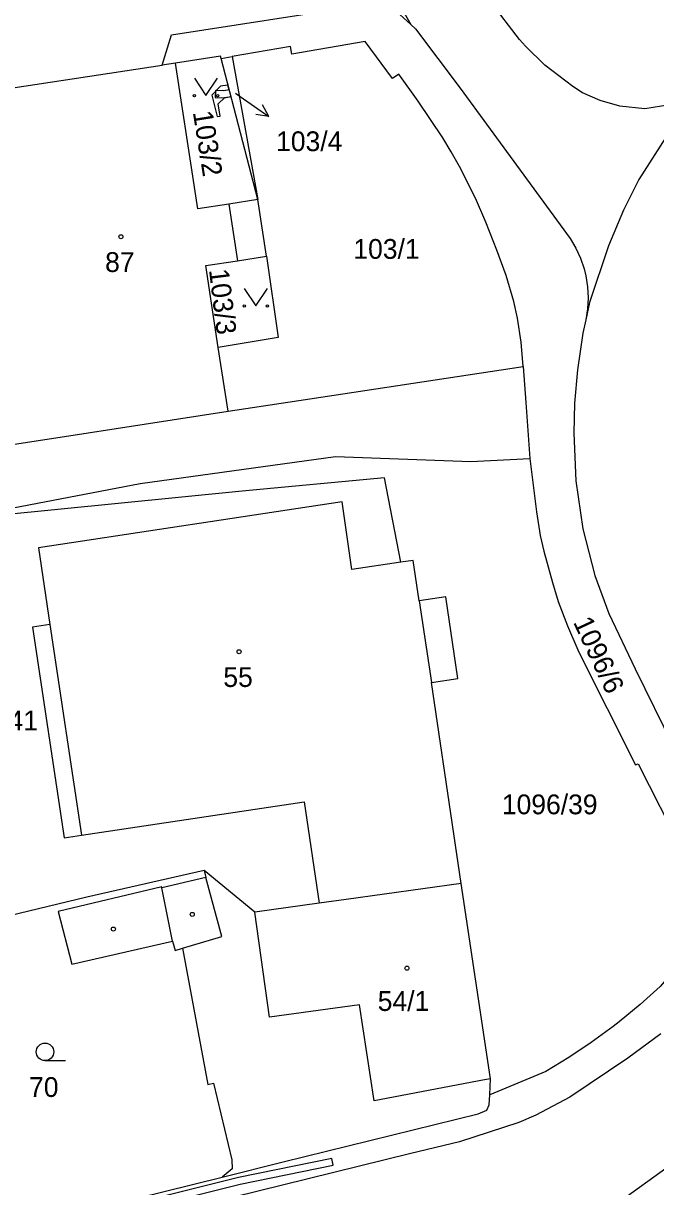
# Model space of a CAD drawing. Extents: x -680203 to -673936, y -1102717 to -1093650.
# Drawn here: x -678894.9 to -678840.6, y -1098550.5 to -1098450.5 of the extents above; entities that cross this region are included whole.
import ezdxf

# ---------------------------------------------------------------- set-up
doc = ezdxf.new("R2010")
doc.units = 0
for name, color, linetype in [('SOxx02xx_Staničení_Popis10', 7, 'Continuous'), ('SOxxxxxx_Koleje_hlavní_body_Popis10', 7, 'Continuous'), ('SOxxxxxx_Koleje_LN_parametry_Popis10', 7, 'Continuous'), ('SOxxxxxx_Koleje_param další_Popis10', 7, 'Continuous'), ('SOxxxxxx_Osa_bod_P', 7, 'Continuous'), ('SOxxxxxx_Staničení_Popis10', 7, 'Continuous'), ('x_prac', 7, 'Continuous')]:
    doc.layers.add(name, color=color, linetype=linetype)

msp = doc.modelspace()

# ---------------------------------------------------------------- linework, layer by layer
at = {"layer": 'SOxx02xx_Staničení_Popis10'}
for p, q in [((-678876.67, -1098456.54), (-678876.27, -1098456.82)), ((-678876.27, -1098456.82), (-678873.812, -1098458.541)), ((-678873.812, -1098458.541), (-678874.345, -1098457.557)), ((-678873.812, -1098458.541), (-678874.919, -1098458.377))]:
    msp.add_line(p, q, dxfattribs=at)
at = {"layer": 'SOxxxxxx_Koleje_hlavní_body_Popis10'}
msp.add_line((-678893.033, -1098539.67), (-678891.283, -1098539.67), dxfattribs=at)
for points in [[(-678880.21, -1098455.249), (-678879.21, -1098456.75), (-678878.21, -1098455.249)], [(-678875.93, -1098473.319), (-678874.93, -1098474.82), (-678873.93, -1098473.319)]]:
    msp.add_lwpolyline(points, dxfattribs=at)
for centre, radius in [((-678880.21, -1098456.749), 0.1), ((-678878.21, -1098456.749), 0.1), ((-678875.93, -1098474.819), 0.1), ((-678873.93, -1098474.819), 0.1), ((-678893.033, -1098538.92), 0.75)]:
    msp.add_circle(centre, radius, dxfattribs=at)
at = {"layer": 'SOxxxxxx_Koleje_LN_parametry_Popis10'}
for points in [[(-678877.59, -1098456.92), (-678877.06, -1098456.84), (-678877.22, -1098456.26), (-678877.32, -1098455.86), (-678877.96, -1098455.95), (-678878.7, -1098456.7), (-678878.24, -1098458.55), (-678877.99, -1098458.51), (-678878.15, -1098457.46)], [(-678878.42, -1098456.91), (-678877.65, -1098456.93), (-678877.06, -1098456.84), (-678877.22, -1098456.26), (-678877.69, -1098456.33), (-678878.4, -1098456.31)], [(-678868.29, -1098548.67), (-678868.41, -1098548.09), (-678876.41, -1098549.71), (-678889.85, -1098553.07), (-678902.68, -1098556.2), (-678903.63, -1098556.48), (-678904.45, -1098556.72), (-678906.32, -1098558.1), (-678906.3, -1098558.7), (-678905.7, -1098558.55), (-678904.17, -1098557.26), (-678903.49, -1098557.06), (-678902.52, -1098556.78), (-678889.71, -1098553.65), (-678876.27, -1098550.29)]]:
    msp.add_lwpolyline(points, close=True, dxfattribs=at)
at = {"layer": 'SOxxxxxx_Koleje_param další_Popis10'}
for centre in [(-678886.517, -1098468.879), (-678876.367, -1098504.539), (-678880.387, -1098527.109), (-678887.157, -1098528.369), (-678861.957, -1098531.729)]:
    msp.add_circle(centre, 0.175, dxfattribs=at)
at = {"layer": 'SOxxxxxx_Staničení_Popis10'}
for p, q in [((-678877.24, -1098466.07), (-678876.5, -1098470.94)), ((-678860.91, -1098500.16), (-678859.86, -1098507.18)), ((-678892.61, -1098502.21), (-678889.91, -1098520.3)), ((-678877.86, -1098529.01), (-678879.22, -1098523.93)), ((-678882.08, -1098529.41), (-678882.99, -1098524.82)), ((-678873.75, -1098535.93), (-678875.01, -1098526.91)), ((-678881.22, -1098530.01), (-678877.86, -1098529.01)), ((-678866.04, -1098534.89), (-678873.75, -1098535.93)), ((-678864.76, -1098543.12), (-678866.04, -1098534.89)), ((-678855.29, -1098541.32), (-678864.76, -1098543.12)), ((-678854.79, -1098541.23), (-678855.29, -1098541.32))]:
    msp.add_line(p, q, dxfattribs=at)
at = {"layer": 'x_prac'}
for p, q in [((-678881.84, -1098453.97), (-678882.98, -1098454.14)), ((-678877.92, -1098453.57), (-678876.95, -1098453.4)), ((-678874.76, -1098465.69), (-678877.92, -1098453.57)), ((-678876.95, -1098453.4), (-678874.76, -1098465.69)), ((-678899.88, -1098456.69), (-678882.98, -1098454.14)), ((-678874.02, -1098470.56), (-678874.76, -1098465.69)), ((-678877.31, -1098483.88), (-678878.15, -1098478.4)), ((-678901.34, -1098493.24), (-678884.85, -1098490.07)), ((-678876.11, -1098490.73), (-678901.34, -1098493.24)), ((-678857.3, -1098524.45), (-678857.94, -1098520.19)), ((-678857.3, -1098524.45), (-678867.17, -1098525.82)), ((-678854.79, -1098541.23), (-678857.3, -1098524.45)), ((-678867.17, -1098525.82), (-678869.48, -1098526.14)), ((-678850.04, -1098540.6), (-678854.85, -1098542.62)), ((-678854.85, -1098542.62), (-678854.79, -1098541.23)), ((-678903.73, -1098556.07), (-678877.83, -1098549.69))]:
    msp.add_line(p, q, dxfattribs=at)
for points in [[(-678837.42, -1098456.68), (-678838.08, -1098457.02), (-678839.39, -1098457.53), (-678841.53, -1098457.89), (-678843.67, -1098457.66), (-678845.37, -1098457.17), (-678846.89, -1098456.52), (-678847.72, -1098455.98), (-678850.13, -1098454.13), (-678851.78, -1098452.5), (-678852.28, -1098451.92), (-678857.39, -1098445.26), (-678860.59, -1098441.04), (-678863.82, -1098436.31), (-678866.06, -1098432.6), (-678867.91, -1098429.22), (-678869.95, -1098425.05), (-678872.31, -1098420.1), (-678873.12, -1098418.21), (-678873.14, -1098418.07)], [(-678869.35, -1098437.22), (-678865.83, -1098443.21), (-678861.63, -1098450.64)], [(-678882.98, -1098454.14), (-678882.17, -1098451.54), (-678865.88, -1098449.02), (-678864.91, -1098448.94), (-678862.89, -1098449.49), (-678861.63, -1098450.64)], [(-678861.63, -1098450.64), (-678861.21, -1098451.02), (-678857.38, -1098456.1), (-678847.94, -1098469.03)], [(-678851.99, -1098480.02), (-678852.15, -1098477.95), (-678852.47, -1098475.88), (-678852.78, -1098474.45), (-678853.45, -1098472.22), (-678854.23, -1098470.03), (-678855.19, -1098467.64), (-678856.07, -1098465.57), (-678857.44, -1098462.84), (-678858.16, -1098461.59), (-678858.88, -1098460.38), (-678860.99, -1098457.24), (-678862.64, -1098454.91), (-678863.19, -1098455.29), (-678865.53, -1098452.09), (-678871.84, -1098453.19), (-678871.95, -1098452.54), (-678876.95, -1098453.4)], [(-678877.92, -1098453.57), (-678877.97, -1098453.36), (-678881.84, -1098453.97)], [(-678874.76, -1098465.69), (-678877.24, -1098466.07), (-678879.91, -1098466.48), (-678881.84, -1098453.97)], [(-678837.42, -1098456.68), (-678839.3, -1098459.67), (-678842.05, -1098463.97), (-678843.36, -1098466.6), (-678844.64, -1098469.67), (-678846.28, -1098474.54), (-678846.61, -1098476.02)], [(-678847.94, -1098469.03), (-678847.452, -1098469.851), (-678847.053, -1098470.719), (-678846.746, -1098471.624), (-678846.599, -1098472.225), (-678846.452, -1098473.169), (-678846.405, -1098474.123), (-678846.458, -1098475.077), (-678846.61, -1098476.02)], [(-678878.15, -1098478.4), (-678879.22, -1098471.36), (-678876.5, -1098470.94), (-678874.02, -1098470.56)], [(-678874.02, -1098470.56), (-678873, -1098477.53), (-678878.15, -1098478.4)], [(-678846.61, -1098476.02), (-678846.86, -1098477.16), (-678847.32, -1098480.31), (-678847.56, -1098483.17), (-678847.62, -1098485.75), (-678847.45, -1098489.86), (-678846.86, -1098493.98), (-678845.81, -1098497.99), (-678844.62, -1098501.26), (-678842.36, -1098506), (-678839.07, -1098512.7), (-678837.33, -1098516.13), (-678835.97, -1098518.92), (-678835, -1098521.24)], [(-678877.31, -1098483.88), (-678872.18, -1098483.1), (-678851.99, -1098480.02)], [(-678851.99, -1098480.02), (-678851.75, -1098483.13), (-678851.39, -1098487.92)], [(-678895.82, -1098486.72), (-678889.34, -1098485.73), (-678877.31, -1098483.88)], [(-678884.85, -1098490.07), (-678868.08, -1098487.77), (-678856.47, -1098488.2), (-678851.39, -1098487.92)], [(-678851.39, -1098487.92), (-678850.84, -1098492.53), (-678850.51, -1098494.54), (-678850.21, -1098495.9), (-678849.47, -1098498.59), (-678848.96, -1098500.23), (-678848.16, -1098502.32), (-678847.19, -1098504.58), (-678842.33, -1098514.26), (-678842.1, -1098514.17), (-678838.35, -1098521.57), (-678838.57, -1098521.72)], [(-678862.47, -1098496.85), (-678863.88, -1098489.59), (-678876.11, -1098490.73)], [(-678862.47, -1098496.85), (-678866.68, -1098497.47), (-678867.53, -1098491.67), (-678893.6, -1098495.61), (-678892.61, -1098502.21), (-678894.1, -1098502.43), (-678891.39, -1098520.53), (-678889.91, -1098520.3), (-678870.78, -1098517.45), (-678869.48, -1098526.14)], [(-678857.94, -1098520.19), (-678859.86, -1098507.18), (-678857.59, -1098506.84), (-678858.63, -1098499.82), (-678860.91, -1098500.16), (-678861.42, -1098496.7), (-678862.47, -1098496.85)], [(-678838.57, -1098521.72), (-678838.166, -1098522.659), (-678837.856, -1098523.633), (-678837.643, -1098524.632), (-678837.528, -1098525.648), (-678837.514, -1098526.67), (-678837.52, -1098526.824), (-678837.62, -1098527.841), (-678837.819, -1098528.843), (-678838.115, -1098529.822), (-678838.506, -1098530.766), (-678838.986, -1098531.668), (-678839.553, -1098532.519), (-678840.2, -1098533.31), (-678841.927, -1098534.857), (-678843.72, -1098536.327), (-678844.256, -1098536.743), (-678846.128, -1098538.111), (-678848.057, -1098539.398), (-678850.04, -1098540.6)], [(-678879.38, -1098523.33), (-678889.45, -1098525.64), (-678901.1, -1098528.43)], [(-678879.38, -1098523.33), (-678879.22, -1098523.93), (-678882.99, -1098524.82), (-678883.01, -1098524.73), (-678891.89, -1098526.86), (-678890.72, -1098531.38), (-678882.08, -1098529.41), (-678881.85, -1098530.2), (-678881.22, -1098530.01), (-678879.05, -1098541.73), (-678878.56, -1098541.61), (-678876.98, -1098548.21), (-678876.97, -1098548.98), (-678877.83, -1098549.69)], [(-678869.48, -1098526.14), (-678875.01, -1098526.91), (-678879.38, -1098523.33)], [(-678840.17, -1098537.37), (-678842.98, -1098539.45), (-678847.97, -1098542.81), (-678850.89, -1098544.36), (-678852.34, -1098544.98), (-678857.43, -1098546.64), (-678861.63, -1098547.66), (-678903.28, -1098557.95)], [(-678877.83, -1098549.69), (-678872.58, -1098548.38), (-678855.83, -1098544.25), (-678855.1, -1098543.92), (-678854.89, -1098543.46), (-678854.85, -1098542.62)], [(-678852.54, -1098555.7), (-678844.04, -1098552.03), (-678839.22, -1098548.55)]]:
    msp.add_lwpolyline(points, dxfattribs=at)

# ---------------------------------------------------------------- texts
at = {"layer": 'SOxxxxxx_Osa_bod_P'}
for s, rotation, p in [('103/2', 279, (-678880.343, -1098458.175)), ('103/3', 277, (-678878.957, -1098471.726)), ('1096/6', 295, (-678847.71, -1098501.997))]:
    msp.add_text(s, height=1.7, rotation=rotation, dxfattribs=at).set_placement(p)
for s, p in [('103/4', (-678873.19, -1098461.525)), ('103/1', (-678866.556, -1098470.775)), ('87', (-678887.87, -1098471.905)), ('55', (-678877.72, -1098507.565)), ('1141', (-678898.691, -1098511.295)), ('1096/39', (-678853.806, -1098518.505)), ('54/1', (-678864.465, -1098535.405)), ('70', (-678894.4, -1098542.795))]:
    msp.add_text(s, height=1.7, dxfattribs=at).set_placement(p)

doc.saveas('drawing.dxf')
